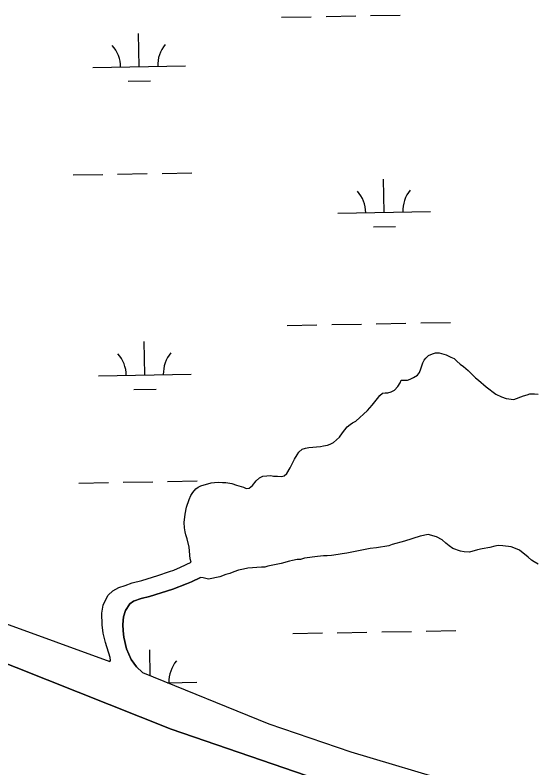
# Model space of a CAD drawing. Extents: x 3957609 to 3995875, y 234277 to 260273.
# Drawn here: x 3978958 to 3979519, y 243435 to 244247 of the extents above; entities that cross this region are included whole.
import ezdxf

# ---------------------------------------------------------------- set-up
doc = ezdxf.new("R2010")
doc.units = 0
doc.layers.add('V-TOPO-SHOR', color=7, linetype='Continuous')
doc.layers.add('V-WETL-SWMP', color=7, linetype='Continuous')

msp = doc.modelspace()

# ---------------------------------------------------------------- linework, layer by layer
at = {"layer": 'V-TOPO-SHOR'}
for points in [[(3979398.187, 243871.919), (3979399.686, 243874.634), (3979401.486, 243877.051), (3979404.189, 243879.773), (3979408.705, 243881.596), (3979412.019, 243882.509), (3979415.937, 243882.822), (3979423.479, 243880.434), (3979428.309, 243878.038), (3979431.93, 243876.541), (3979434.952, 243873.537), (3979438.579, 243870.534), (3979442.204, 243867.831), (3979447.04, 243863.626), (3979454.9, 243855.813), (3979458.224, 243853.11), (3979466.383, 243845.901), (3979476.957, 243838.098), (3979482.994, 243835.102), (3979488.125, 243833.31), (3979496.566, 243832.128), (3979506.802, 243836.079), (3979510.718, 243837.295), (3979513.729, 243838.512), (3979518.552, 243838.524), (3979522.472, 243837.934)], [(3979148.365, 243656.555), (3979147.45, 243660.471), (3979146.207, 243672.825), (3979144.069, 243681.86), (3979142.547, 243686.376), (3979141.937, 243689.389), (3979141.32, 243693.909), (3979141.001, 243699.635), (3979141.877, 243708.679), (3979143.362, 243716.22), (3979146.049, 243724.365), (3979148.146, 243728.592), (3979150.248, 243731.913), (3979153.25, 243735.842), (3979155.955, 243737.658), (3979158.665, 243739.174), (3979170.109, 243742.221), (3979173.423, 243742.835), (3979177.642, 243743.149), (3979182.164, 243742.86), (3979185.78, 243742.872), (3979192.416, 243741.686), (3979197.243, 243739.892), (3979204.786, 243737.504), (3979207.803, 243736.308), (3979210.817, 243736.618), (3979214.426, 243739.342), (3979218.327, 243744.478), (3979221.936, 243747.804), (3979225.847, 243749.625), (3979234.285, 243750.253), (3979237.302, 243749.659), (3979241.521, 243749.672), (3979245.744, 243749.082), (3979248.754, 243749.995), (3979251.46, 243752.416), (3979255.058, 243758.453), (3979259.852, 243767.813), (3979262.55, 243772.642), (3979264.35, 243775.362), (3979267.956, 243778.688), (3979271.872, 243779.906), (3979275.186, 243780.519), (3979287.842, 243781.461), (3979291.154, 243782.374), (3979295.373, 243782.991), (3979298.384, 243783.904), (3979301.994, 243785.725), (3979308.306, 243791.77), (3979311.61, 243796.303), (3979316.713, 243802.647), (3979319.72, 243805.369), (3979322.425, 243807.186), (3979326.038, 243809.006), (3979338.662, 243820.498), (3979343.769, 243826.24), (3979349.172, 243833.49), (3979351.875, 243836.513), (3979354.581, 243839.233), (3979357.593, 243839.544), (3979360.608, 243839.552), (3979363.92, 243840.468), (3979367.532, 243842.286), (3979371.438, 243846.216), (3979373.838, 243850.142), (3979375.034, 243853.159), (3979381.665, 243853.182), (3979384.676, 243854.093), (3979388.289, 243855.914), (3979392.499, 243858.64), (3979394.601, 243861.357), (3979396.096, 243865.281), (3979396.991, 243868.599), (3979398.187, 243871.919)], [(3979515.48, 243658.874), (3979511.853, 243662.179), (3979502.485, 243669.687), (3979498.26, 243671.481), (3979493.433, 243673.275), (3979484.387, 243674.453), (3979479.564, 243674.739), (3979475.947, 243674.125), (3979470.526, 243672.603), (3979462.394, 243671.071), (3979457.274, 243669.851), (3979448.541, 243667.412), (3979442.813, 243667.696), (3979438.891, 243668.587), (3979430.744, 243671.276), (3979426.517, 243674.279), (3979422.89, 243677.281), (3979418.96, 243680.885), (3979412.922, 243684.183), (3979404.175, 243686.569), (3979395.438, 243684.734), (3979378.575, 243679.255), (3979365.023, 243675.598), (3979361.712, 243674.381), (3979348.154, 243672.231), (3979341.525, 243671.608), (3979316.222, 243666.408), (3979311.1, 243665.79), (3979306.883, 243664.872), (3979299.651, 243663.946), (3979295.131, 243663.631), (3979291.213, 243663.619), (3979284.584, 243662.996), (3979270.725, 243660.844), (3979266.209, 243659.625), (3979262.593, 243659.615), (3979257.774, 243658.394), (3979254.458, 243657.782), (3979245.424, 243655.343), (3979230.965, 243652.283), (3979227.955, 243651.372), (3979224.336, 243651.359), (3979209.572, 243650.108), (3979204.751, 243649.191), (3979199.33, 243647.968), (3979194.511, 243646.446), (3979189.997, 243644.624), (3979185.78, 243643.405), (3979179.157, 243640.974), (3979167.109, 243638.226)], [(3978707.148, 243664.372), (3978889.369, 243611.874), (3979060.684, 243549.619)], [(3979522.726, 243654.675), (3979518.197, 243657.073), (3979515.48, 243658.874)], [(3979060.684, 243549.619), (3979061.282, 243550.62), (3979061.072, 243553.817), (3979056.025, 243569.99), (3979053.598, 243579.976), (3979052.372, 243589.166), (3979051.933, 243601.757), (3979053.506, 243610.156), (3979055.292, 243614.358), (3979058.87, 243620.963), (3979064.051, 243625.776), (3979070.437, 243629.194), (3979077.224, 243631.412), (3979084.812, 243634.232), (3979095.195, 243637.062), (3979112.368, 243642.311), (3979124.947, 243646.547), (3979129.538, 243648.16), (3979136.923, 243651.179), (3979148.365, 243656.555)], [(3979095.765, 243537.478), (3979089.35, 243543.655), (3979083.532, 243551.632), (3979078.699, 243563.209), (3979075.664, 243575.79), (3979075.043, 243582.586), (3979074.621, 243589.579), (3979075.395, 243597.776), (3979077.574, 243604.577), (3979082.15, 243611.585), (3979086.338, 243614.598), (3979094.524, 243617.619), (3979103.51, 243619.644), (3979128.467, 243627.715), (3979143.44, 243633.157), (3979148.83, 243635.373), (3979158.362, 243640.308)], [(3979167.109, 243638.226), (3979161.376, 243639.715), (3979158.362, 243640.308)], [(3978704.269, 243620.054), (3978926.01, 243556.222), (3979126.7, 243476.352), (3979285.112, 243422.272), (3979475.495, 243361.963), (3979654.731, 243298.907), (3979804.367, 243256.558), (3979945.23, 243223.829), (3980061.073, 243192.229), (3980280.041, 243147.982), (3980314.134, 243137.535), (3980323.19, 243133.041), (3980327.119, 243130.039), (3980328.939, 243126.125), (3980330.461, 243121.609), (3980330.471, 243117.692), (3980329.582, 243113.168), (3980245.137, 243000.724)], [(3979095.765, 243537.478), (3979232.237, 243482.131), (3979320.666, 243452.021), (3979433.691, 243417.99)]]:
    msp.add_lwpolyline(points, dxfattribs=at)
at = {"layer": 'V-WETL-SWMP'}
for p, q in [((3979245.939, 244244.918), (3979277.934, 244245.5)), ((3979293.931, 244245.79), (3979325.926, 244246.372)), ((3979341.923, 244246.663), (3979373.918, 244247.245)), ((3979092.295, 244191.374), (3979091.641, 244227.368)), ((3979042.303, 244190.465), (3979142.287, 244192.283)), ((3979080.578, 244175.727), (3979104.574, 244176.163)), ((3979020.998, 244074.626), (3979052.993, 244075.208)), ((3979068.99, 244075.499), (3979100.985, 244076.081)), ((3979116.982, 244076.372), (3979148.977, 244076.953)), ((3979356.631, 244034.291), (3979355.976, 244070.285)), ((3979306.639, 244033.382), (3979406.622, 244035.2)), ((3979344.913, 244018.645), (3979368.909, 244019.081)), ((3979251.987, 243912.298), (3979283.982, 243912.88)), ((3979299.979, 243913.17), (3979331.974, 243913.752)), ((3979347.971, 243914.043), (3979379.966, 243914.625)), ((3979395.963, 243914.916), (3979427.958, 243915.497)), ((3979098.343, 243858.754), (3979097.689, 243894.748)), ((3979048.351, 243857.845), (3979148.335, 243859.663)), ((3979086.626, 243843.107), (3979110.622, 243843.543)), ((3979027.046, 243742.006), (3979059.041, 243742.588)), ((3979075.038, 243742.879), (3979107.033, 243743.461)), ((3979123.03, 243743.751), (3979155.025, 243744.333)), ((3979258.035, 243579.678), (3979290.03, 243580.26)), ((3979306.027, 243580.55), (3979338.022, 243581.132)), ((3979354.019, 243581.423), (3979386.014, 243582.005)), ((3979402.011, 243582.296), (3979434.006, 243582.877)), ((3979104.247, 243534.039), (3979103.737, 243562.128)), ((3979122.91, 243526.47), (3979154.383, 243527.043))]:
    msp.add_line(p, q, dxfattribs=at)
for points in [[(3979322.426, 243807.186), (3979326.038, 243809.006), (3979338.662, 243820.498), (3979343.769, 243826.24), (3979349.172, 243833.49), (3979351.876, 243836.512), (3979354.58, 243839.233), (3979357.593, 243839.544), (3979360.608, 243839.553), (3979363.92, 243840.467), (3979367.532, 243842.287), (3979371.438, 243846.217), (3979373.838, 243850.143), (3979375.034, 243853.16), (3979381.665, 243853.181), (3979384.676, 243854.094), (3979388.288, 243855.913), (3979392.499, 243858.639), (3979394.601, 243861.358), (3979396.096, 243865.281), (3979396.99, 243868.599), (3979398.186, 243871.918), (3979399.685, 243874.635), (3979401.486, 243877.052), (3979404.19, 243879.773), (3979408.706, 243881.595), (3979412.019, 243882.51), (3979415.936, 243882.823), (3979423.479, 243880.435), (3979428.309, 243878.038), (3979431.93, 243876.542), (3979434.953, 243873.537), (3979438.579, 243870.534), (3979442.205, 243867.832), (3979447.04, 243863.627), (3979454.9, 243855.814), (3979458.224, 243853.111), (3979466.384, 243845.902), (3979476.957, 243838.098), (3979482.995, 243835.102), (3979488.124, 243833.309), (3979496.567, 243832.129), (3979506.803, 243836.078), (3979510.718, 243837.296), (3979513.728, 243838.511), (3979518.551, 243838.525), (3979522.471, 243837.934)], [(3978889.369, 243611.874), (3979060.685, 243549.619), (3979061.282, 243550.62), (3979061.072, 243553.817), (3979056.026, 243569.991), (3979053.598, 243579.976), (3979052.371, 243589.166), (3979051.933, 243601.756), (3979053.506, 243610.155), (3979055.292, 243614.358), (3979058.87, 243620.964), (3979064.051, 243625.776), (3979070.437, 243629.193), (3979077.225, 243631.412), (3979084.811, 243634.233), (3979095.195, 243637.063), (3979112.368, 243642.311), (3979124.946, 243646.547), (3979129.538, 243648.16), (3979136.924, 243651.18), (3979148.366, 243656.555), (3979147.45, 243660.47), (3979146.206, 243672.824), (3979144.069, 243681.86), (3979142.548, 243686.377), (3979141.936, 243689.389), (3979141.32, 243693.908), (3979141.001, 243699.634), (3979141.878, 243708.679), (3979143.362, 243716.219), (3979146.05, 243724.365), (3979148.147, 243728.591), (3979150.247, 243731.913), (3979153.249, 243735.841), (3979155.956, 243737.658), (3979158.664, 243739.173), (3979170.109, 243742.222), (3979173.422, 243742.835), (3979177.641, 243743.149), (3979182.163, 243742.861), (3979185.78, 243742.872), (3979192.415, 243741.687), (3979197.243, 243739.893), (3979204.786, 243737.504), (3979207.803, 243736.308), (3979210.817, 243736.618), (3979214.425, 243739.342), (3979218.328, 243744.478), (3979221.935, 243747.804), (3979225.848, 243749.625), (3979234.285, 243750.253), (3979237.301, 243749.659), (3979241.521, 243749.672), (3979245.743, 243749.082), (3979248.754, 243749.996), (3979251.459, 243752.415), (3979255.058, 243758.454), (3979259.852, 243767.813), (3979262.55, 243772.643), (3979264.35, 243775.362), (3979267.957, 243778.688), (3979271.872, 243779.906), (3979275.186, 243780.518), (3979287.842, 243781.461), (3979291.155, 243782.375), (3979295.373, 243782.991), (3979298.384, 243783.904), (3979301.995, 243785.724), (3979308.307, 243791.771), (3979311.609, 243796.302), (3979316.713, 243802.648), (3979319.719, 243805.369), (3979322.426, 243807.186)], [(3979522.726, 243654.676), (3979518.197, 243657.074), (3979515.479, 243658.874), (3979511.852, 243662.179), (3979502.485, 243669.686), (3979498.26, 243671.481), (3979493.432, 243673.275), (3979484.386, 243674.453), (3979479.563, 243674.74), (3979475.948, 243674.126), (3979470.527, 243672.603), (3979462.393, 243671.071), (3979457.273, 243669.85), (3979448.54, 243667.412), (3979442.812, 243667.696), (3979438.891, 243668.588), (3979430.744, 243671.276), (3979426.516, 243674.278), (3979422.889, 243677.281), (3979418.96, 243680.886), (3979412.922, 243684.183), (3979404.174, 243686.568), (3979395.438, 243684.733), (3979378.576, 243679.256), (3979365.023, 243675.598), (3979361.712, 243674.382), (3979348.155, 243672.231), (3979341.525, 243671.608), (3979316.222, 243666.408), (3979311.1, 243665.789), (3979306.883, 243664.872), (3979299.652, 243663.946), (3979295.132, 243663.631), (3979291.214, 243663.619), (3979284.585, 243662.996), (3979270.726, 243660.844), (3979266.209, 243659.625), (3979262.592, 243659.614), (3979257.773, 243658.394), (3979254.459, 243657.781), (3979245.424, 243655.342), (3979230.966, 243652.284), (3979227.954, 243651.371), (3979224.337, 243651.36), (3979209.572, 243650.109), (3979204.752, 243649.19), (3979199.33, 243647.968), (3979194.512, 243646.447), (3979189.997, 243644.624), (3979185.781, 243643.406), (3979179.157, 243640.975), (3979167.109, 243638.225), (3979161.377, 243639.715), (3979158.362, 243640.309), (3979148.831, 243635.372), (3979143.441, 243633.157), (3979128.468, 243627.716), (3979103.51, 243619.645), (3979094.523, 243617.619), (3979086.337, 243614.597), (3979082.149, 243611.586), (3979077.574, 243604.577), (3979075.396, 243597.775), (3979074.622, 243589.579), (3979075.042, 243582.585), (3979075.663, 243575.791), (3979078.699, 243563.209), (3979083.531, 243551.632), (3979089.351, 243543.655), (3979095.765, 243537.479), (3979232.237, 243482.132), (3979320.666, 243452.022), (3979433.69, 243417.989)], [(3979285.112, 243422.273), (3979126.7, 243476.351), (3978926.01, 243556.222)]]:
    msp.add_lwpolyline(points, dxfattribs=at)
for centre, start, end in [((3979037.053, 244190.844), 0.269879, 41.813537), ((3979147.52, 244192.853), 140.269876, 181.813534), ((3979301.388, 244033.762), 0.269879, 41.813537), ((3979411.856, 244035.77), 140.269876, 181.813534), ((3979043.101, 243858.224), 0.269879, 41.813537), ((3979153.568, 243860.233), 140.269876, 181.813534), ((3979159.616, 243527.613), 140.269876, 181.813534)]:
    msp.add_arc(centre, 35.246, start, end, dxfattribs=at)

doc.saveas('drawing.dxf')
